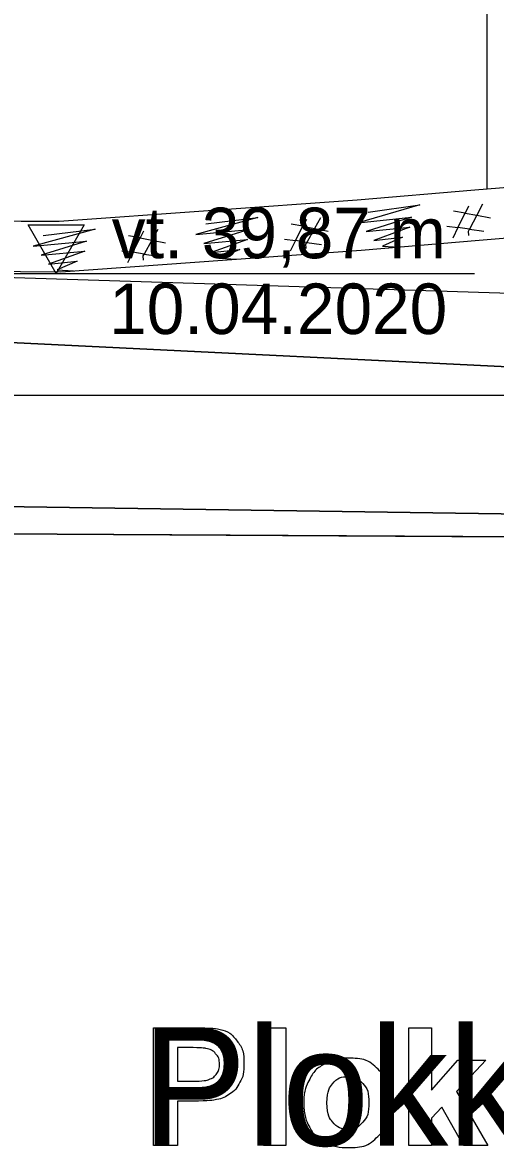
# Model space of a CAD drawing. Extents: x 544674 to 552202, y 6585829 to 6588119.
# Drawn here: x 551090.6 to 551124.3, y 6587408.8 to 6587488.9 of the extents above; entities that cross this region are included whole.
import ezdxf

# ---------------------------------------------------------------- set-up
doc = ezdxf.new("R2010")
doc.units = 0
for name, color, linetype in [('Default', 7, 'Continuous'), ('kataster', 7, 'Continuous'), ('Plokid', 7, 'Continuous'), ('Täide', 7, 'Continuous'), ('Veetase', 7, 'Continuous'), ('VORMISTUS', 7, 'Continuous')]:
    doc.layers.add(name, color=color, linetype=linetype)

msp = doc.modelspace()

# ---------------------------------------------------------------- linework, layer by layer
at = {"layer": 'Default'}
for points in [[(551032.874, 6587484.781), (551046.933, 6587484.331), (551048.307, 6587484.152), (551048.343, 6587484.287), (551049.842, 6587477.406), (551050.028, 6587476.785), (551051.047, 6587477.054), (551051.196, 6587476.342), (551051.267, 6587476.255), (551051.751, 6587476.544), (551072.133, 6587476.967), (551073.641, 6587478.353), (551075.312, 6587480.306), (551077.203, 6587479.799), (551078.894, 6587479.601), (551080.963, 6587478.551), (551081.6, 6587476.525), (551083.363, 6587474.939), (551090.497, 6587474.777), (551093.21, 6587474.758), (551114.434, 6587476.28), (551122.831, 6587476.998), (551127.521, 6587477.388)], [(551032.874, 6587467.789), (551080.963, 6587466.551), (551197.546, 6587460.851), (551235.827, 6587461.118)], [(551032.874, 6587455.252), (551080.963, 6587454.551), (551197.546, 6587452.851), (551235.827, 6587450.891)], [(551032.874, 6587452.84), (551080.963, 6587452.551), (551197.546, 6587451.851), (551235.827, 6587449.779)]]:
    msp.add_lwpolyline(points, dxfattribs=at)
at = {"layer": 'kataster'}
msp.add_line((551123.703, 6587477.067), (551123.703, 6587497.067), dxfattribs=at)
at = {"layer": 'Plokid'}
for points in [[(551056.396, 6587452.698), (551119.281, 6587452.321)], [(551119.281, 6587452.321), (551197.546, 6587451.851), (551200.048, 6587451.715)], [(551099.937, 6587408.913), (551099.937, 6587417.313), (551102.659, 6587417.313)], [(551107.755, 6587408.913), (551107.755, 6587417.313), (551109.368, 6587417.313), (551109.368, 6587408.913), (551107.755, 6587408.913)], [(551118.127, 6587408.913), (551118.127, 6587417.313), (551119.74, 6587417.313), (551119.74, 6587412.857), (551121.619, 6587415.002), (551123.604, 6587415.002), (551121.524, 6587412.774), (551123.751, 6587408.913), (551122.016, 6587408.913), (551120.484, 6587411.65), (551119.74, 6587410.862), (551119.74, 6587408.913), (551118.127, 6587408.913)], [(551101.634, 6587415.892), (551101.634, 6587413.504), (551102.562, 6587413.504)], [(551102.453, 6587415.892), (551101.634, 6587415.892)], [(551102.74, 6587412.082), (551101.634, 6587412.082), (551101.634, 6587408.913), (551099.937, 6587408.913)]]:
    msp.add_lwpolyline(points, dxfattribs=at)
for points in [[(551102.659, 6587417.313), (551104.206, 6587417.313), (551104.676, 6587417.187), (551105.398, 6587416.998), (551105.885, 6587416.365), (551106.372, 6587415.732), (551106.372, 6587414.729), (551106.372, 6587413.956), (551106.091, 6587413.429), (551105.81, 6587412.901), (551105.378, 6587412.601), (551104.945, 6587412.3), (551104.499, 6587412.203), (551103.891, 6587412.082), (551102.74, 6587412.082)], [(551102.562, 6587413.504), (551103.564, 6587413.504), (551103.902, 6587413.636), (551104.24, 6587413.768), (551104.432, 6587414.049), (551104.624, 6587414.33), (551104.624, 6587414.703), (551104.624, 6587415.163), (551104.355, 6587415.461), (551104.086, 6587415.76), (551103.673, 6587415.834), (551103.37, 6587415.892), (551102.453, 6587415.892)], [(551110.636, 6587412.043), (551110.636, 6587412.845), (551111.032, 6587413.595), (551111.428, 6587414.346), (551112.153, 6587414.741), (551112.879, 6587415.136), (551113.774, 6587415.136), (551115.156, 6587415.136), (551116.04, 6587414.24), (551116.923, 6587413.343), (551116.923, 6587411.975), (551116.923, 6587410.594), (551116.031, 6587409.686), (551115.139, 6587408.779), (551113.785, 6587408.779), (551112.948, 6587408.779), (551112.188, 6587409.157), (551111.428, 6587409.535), (551111.032, 6587410.265), (551110.636, 6587410.995), (551110.636, 6587412.043)], [(551112.288, 6587411.957), (551112.288, 6587411.053), (551112.718, 6587410.572), (551113.148, 6587410.091), (551113.779, 6587410.091), (551114.41, 6587410.091), (551114.838, 6587410.572), (551115.265, 6587411.053), (551115.265, 6587411.969), (551115.265, 6587412.862), (551114.838, 6587413.343), (551114.41, 6587413.824), (551113.779, 6587413.824), (551113.148, 6587413.824), (551112.718, 6587413.343), (551112.288, 6587412.862), (551112.288, 6587411.957)]]:
    msp.add_open_spline(points, degree=3, dxfattribs=at)
at = {"layer": 'Täide'}
msp.add_line((551197.546, 6587451.851), (551080.963, 6587452.551), dxfattribs=at)
for points in [[(551032.758, 6587481.183), (551045.423, 6587480.778), (551046.354, 6587476.507), (551047.576, 6587472.414), (551049.373, 6587472.888), (551050.449, 6587471.577), (551052.777, 6587472.964), (551073.568, 6587473.396), (551076.236, 6587475.849), (551076.577, 6587476.248), (551077.837, 6587476.1), (551077.983, 6587476.026), (551078.461, 6587474.507), (551081.947, 6587471.37), (551090.443, 6587471.177), (551093.326, 6587471.157), (551114.716, 6587472.691), (551123.133, 6587473.41), (551127.729, 6587473.793)], [(551115.23, 6587475.413), (551118.914, 6587475.924), (551114.517, 6587474.639), (551118.317, 6587475.062), (551115.09, 6587474.026), (551118.2, 6587474.342), (551115.622, 6587473.383), (551117.665, 6587473.631), (551116.246, 6587472.996), (551117.43, 6587472.923)], [(551122.402, 6587473.751), (551122.376, 6587474.056), (551122.442, 6587474.192), (551121.62, 6587474.307), (551122.136, 6587475.336), (551121.311, 6587475.477)], [(551122.382, 6587475.828), (551122.14, 6587475.339), (551122.978, 6587475.186), (551123.955, 6587475.016)], [(551123.379, 6587475.967), (551122.974, 6587475.185), (551122.442, 6587474.192), (551123.474, 6587474.052)], [(551103.668, 6587474.573), (551107.359, 6587475.035), (551102.945, 6587473.81), (551106.75, 6587474.181), (551103.509, 6587473.188), (551106.623, 6587473.462), (551104.033, 6587472.538), (551106.078, 6587472.759), (551104.65, 6587472.143), (551105.834, 6587472.054)], [(551110.82, 6587474.89), (551110.572, 6587474.403), (551111.408, 6587474.24), (551112.383, 6587474.06)], [(551111.823, 6587475.016), (551111.408, 6587474.24), (551110.863, 6587473.255), (551111.893, 6587473.1)], [(551092.069, 6587473.741), (551095.759, 6587474.203), (551091.346, 6587472.978), (551095.151, 6587473.349), (551091.91, 6587472.356), (551095.024, 6587472.63), (551092.433, 6587471.706), (551094.479, 6587471.927), (551093.051, 6587471.311), (551094.235, 6587471.222)], [(551099.221, 6587474.058), (551098.973, 6587473.571), (551099.809, 6587473.408), (551100.784, 6587473.228)], [(551100.224, 6587474.184), (551099.809, 6587473.408), (551099.264, 6587472.423), (551100.293, 6587472.268)], [(551110.816, 6587472.814), (551110.794, 6587473.119), (551110.863, 6587473.255), (551110.042, 6587473.38), (551110.572, 6587474.403), (551109.749, 6587474.554)], [(551120.838, 6587474.413), (551121.62, 6587474.307), (551121.252, 6587473.553)], [(551099.217, 6587471.982), (551099.195, 6587472.288), (551099.264, 6587472.423), (551098.443, 6587472.548), (551098.973, 6587473.571), (551098.15, 6587473.722)], [(551109.261, 6587473.497), (551110.042, 6587473.38), (551109.664, 6587472.631)], [(551097.662, 6587472.665), (551098.443, 6587472.548), (551098.065, 6587471.799)], [(551235.827, 6587461.118), (551197.546, 6587460.851), (551080.963, 6587466.551), (551032.874, 6587467.789)], [(551235.827, 6587450.891), (551197.546, 6587452.851), (551080.963, 6587454.551), (551032.874, 6587455.252)], [(551032.874, 6587455.252), (551080.963, 6587454.551), (551197.546, 6587452.851)], [(551235.827, 6587450.891), (551197.546, 6587452.851), (551080.963, 6587454.551)], [(551235.827, 6587449.779), (551197.546, 6587451.851), (551080.963, 6587452.551), (551032.874, 6587452.84)], [(551032.874, 6587452.84), (551080.963, 6587452.551), (551197.546, 6587451.851), (551235.827, 6587449.779)], [(551032.874, 6587452.84), (551080.963, 6587452.551), (551197.546, 6587451.851)]]:
    msp.add_lwpolyline(points, dxfattribs=at)
at = {"layer": 'Veetase'}
msp.add_line((551235.827, 6587462.351), (551032.874, 6587462.351), dxfattribs=at)
msp.add_lwpolyline([(551032.874, 6587472.395), (551080.963, 6587471.051), (551197.546, 6587467.351), (551235.827, 6587466.058)], dxfattribs=at)
at = {"layer": 'VORMISTUS'}
msp.add_line((551080.963, 6587471.051), (551122.811, 6587471.051), dxfattribs=at)
msp.add_line((551080.963, 6587471.051), (551122.811, 6587471.051), dxfattribs=at)
msp.add_lwpolyline([(551092.99, 6587474.499), (551094.98, 6587474.499), (551092.99, 6587471.051), (551090.999, 6587474.499)], close=True, dxfattribs=at)
msp.add_lwpolyline([(551092.99, 6587474.499), (551094.98, 6587474.499), (551092.99, 6587471.051), (551090.999, 6587474.499)], close=True, dxfattribs=at)

# ---------------------------------------------------------------- texts
at = {"layer": 'Plokid'}
msp.add_text('Plokk 42 aT', height=8.4, dxfattribs=at).set_placement((551099.079, 6587408.913))
at = {"layer": 'VORMISTUS'}
for s, p in [('vt. 39,87 m', (551096.952, 6587472.127)), ('10.04.2020', (551096.768, 6587466.727))]:
    msp.add_text(s, height=3.6, dxfattribs=at).set_placement(p)

doc.saveas('drawing.dxf')
